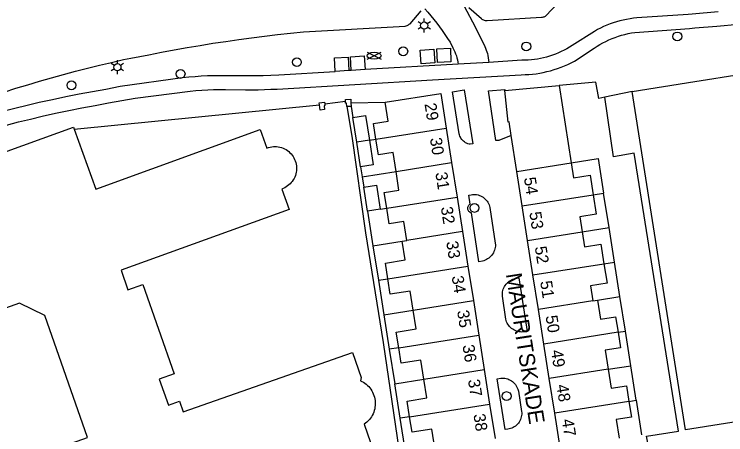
# Model space of a CAD drawing. Extents: x 122462 to 123306, y 485548 to 486417.
# Drawn here: x 122924.9 to 123015, y 486044.1 to 486097.3 of the extents above; entities that cross this region are included whole.
import ezdxf

# ---------------------------------------------------------------- set-up
doc = ezdxf.new("R2010")
doc.units = 0
for name, color, linetype in [('B-WE-IE-MEUBILAIR_WEGMEUBILAIR_VERKEERSBORD-S', 7, 'Continuous'), ('Level 1', 7, 'Continuous'), ('Level 17', 7, 'Continuous'), ('Level 19', 7, 'Continuous'), ('Level 2', 7, 'Continuous'), ('Level 21', 7, 'Continuous'), ('Level 22', 7, 'Continuous'), ('Level 4', 7, 'Continuous'), ('Level 42', 7, 'Continuous'), ('Level 50', 7, 'Continuous'), ('Level 52', 7, 'Continuous'), ('Level 53', 7, 'Continuous'), ('N werkgrens', 7, 'Continuous'), ('N-WE-GR-BOOM_DOORWORTELBARE RUIMTE-G', 7, 'Continuous')]:
    doc.layers.add(name, color=color, linetype=linetype)

msp = doc.modelspace()

# ---------------------------------------------------------------- linework, layer by layer
at = {"layer": 'Level 1'}
for p, q in [((122979.609, 486082.945), (122980.296, 486078.579)), ((122980.296, 486078.579), (122980.984, 486074.213)), ((122988.539, 486077.469), (122995.447, 486078.557)), ((122989.228, 486073.101), (122988.539, 486077.469)), ((122980.984, 486074.213), (122981.671, 486069.848)), ((122989.915, 486068.731), (122989.228, 486073.101)), ((122981.671, 486069.848), (122982.359, 486065.482)), ((122974.032, 486068.645), (122974.626, 486068.739)), ((122990.602, 486064.361), (122989.915, 486068.731)), ((122982.359, 486065.482), (122983.046, 486061.116)), ((122991.289, 486059.991), (122990.602, 486064.361)), ((122983.046, 486061.116), (122983.734, 486056.75)), ((122998.194, 486061.076), (122998.767, 486061.167)), ((122991.976, 486055.621), (122991.289, 486059.991)), ((122983.734, 486056.75), (122984.421, 486052.384)), ((122992.663, 486051.251), (122991.976, 486055.621)), ((122984.421, 486052.384), (122985.109, 486048.018)), ((122993.349, 486046.881), (122992.663, 486051.251)), ((122985.109, 486048.018), (122985.796, 486043.653)), ((122994.036, 486042.511), (122993.349, 486046.881))]:
    msp.add_line(p, q, dxfattribs=at)
for points in [[(122971.87, 486086.229), (122978.92, 486087.309), (122979.609, 486082.945)], [(122970.701, 486081.542), (122970.39, 486083.518), (122972.252, 486083.811), (122971.87, 486086.229)], [(122921.949, 486079.289), (122932.38, 486083.069), (122932.476, 486082.81)], [(122932.476, 486082.81), (122935.225, 486075.218), (122956.049, 486082.759), (122956.898, 486080.422), (122957.096, 486080.49), (122957.298, 486080.542), (122957.504, 486080.58), (122957.712, 486080.601), (122957.921, 486080.607), (122958.13, 486080.596), (122958.338, 486080.57), (122958.543, 486080.529), (122958.744, 486080.472), (122958.94, 486080.4), (122959.131, 486080.313), (122959.314, 486080.212), (122959.489, 486080.098), (122959.655, 486079.97), (122959.81, 486079.831), (122959.955, 486079.68), (122960.088, 486079.518), (122960.208, 486079.347), (122960.315, 486079.167), (122960.408, 486078.98), (122960.487, 486078.786), (122960.551, 486078.587), (122960.599, 486078.384), (122960.632, 486078.177), (122960.65, 486077.969), (122960.651, 486077.759), (122960.637, 486077.551), (122960.606, 486077.344), (122960.561, 486077.14), (122960.499, 486076.94), (122960.423, 486076.745), (122960.333, 486076.556), (122960.228, 486076.375), (122960.11, 486076.203), (122959.98, 486076.039), (122959.837, 486075.886), (122959.683, 486075.745), (122959.519, 486075.615), (122959.345, 486075.498), (122959.163, 486075.395), (122958.974, 486075.306), (122958.779, 486075.231), (122959.712, 486072.656), (122938.427, 486064.947), (122939.289, 486062.489), (122941.165, 486063.148), (122945.134, 486051.84), (122943.257, 486051.181), (122944.409, 486047.899), (122945.804, 486048.388), (122946.277, 486047.039), (122967.719, 486054.562), (122968.842, 486051.363), (122968.731, 486050.971), (122968.927, 486050.878), (122969.117, 486050.772), (122969.298, 486050.653), (122969.471, 486050.522), (122969.635, 486050.379), (122969.788, 486050.225), (122969.93, 486050.061), (122970.06, 486049.887), (122970.178, 486049.705), (122970.283, 486049.515), (122970.375, 486049.318), (122970.453, 486049.115), (122970.516, 486048.907), (122970.565, 486048.696), (122970.6, 486048.481), (122970.619, 486048.265), (122970.623, 486048.048), (122970.612, 486047.831), (122970.587, 486047.616), (122970.546, 486047.402), (122970.491, 486047.192), (122970.421, 486046.987), (122970.337, 486046.786), (122970.24, 486046.592), (122970.129, 486046.406), (122970.005, 486046.227), (122969.87, 486046.057), (122969.723, 486045.897), (122969.565, 486045.748), (122969.398, 486045.61), (122969.221, 486045.484), (122970.417, 486042.075)], [(122973.251, 486077.47), (122972.875, 486079.86), (122971.012, 486079.567), (122970.701, 486081.542)], [(122995.447, 486078.557), (122995.746, 486076.657), (122997.83, 486076.985), (122998.218, 486074.515)], [(122972.075, 486072.81), (122971.764, 486074.786), (122973.627, 486075.079), (122973.251, 486077.47)], [(122998.218, 486074.515), (122998.606, 486072.046), (122996.522, 486071.718), (122996.821, 486069.817)], [(122974.626, 486068.739), (122974.249, 486071.128), (122972.386, 486070.835), (122972.075, 486072.81)], [(122996.821, 486069.817), (122997.119, 486067.917), (122999.203, 486068.245), (122999.591, 486065.775)], [(122972.217, 486063.885), (122971.906, 486065.861), (122974.408, 486066.255), (122974.032, 486068.645)], [(122999.591, 486065.775), (122999.979, 486063.305), (122997.895, 486062.977), (122998.194, 486061.076)], [(122975.407, 486059.913), (122975.031, 486062.304), (122972.528, 486061.91), (122972.217, 486063.885)], [(122909.043, 486034.951), (122934.172, 486043.77), (122928.744, 486059.24), (122925.558, 486060.77), (122920.657, 486059.05)], [(122998.767, 486061.167), (122999.143, 486058.773), (123001.066, 486059.075), (123001.376, 486057.099)], [(122973.593, 486055.153), (122973.281, 486057.129), (122975.784, 486057.523), (122975.407, 486059.913)], [(123001.376, 486057.099), (123001.686, 486055.124), (122999.765, 486054.822), (123000.142, 486052.426)], [(122976.783, 486051.181), (122976.406, 486053.572), (122973.903, 486053.178), (122973.593, 486055.153)], [(123000.142, 486052.426), (123000.518, 486050.033), (123002.439, 486050.335), (123002.75, 486048.359)], [(122974.968, 486046.421), (122974.656, 486048.397), (122977.159, 486048.791), (122976.783, 486051.181)], [(123002.75, 486048.359), (123003.061, 486046.384), (123001.139, 486046.082), (123001.516, 486043.687)], [(122978.157, 486042.45), (122977.78, 486044.84), (122975.278, 486044.446), (122974.968, 486046.421)]]:
    msp.add_lwpolyline(points, dxfattribs=at)
at = {"layer": 'Level 17'}
for p, q in [((122981.108, 486091.026), (122969.332, 486090.35)), ((122984.993, 486091.25), (122981.108, 486091.026)), ((122967.574, 486090.243), (122967.276, 486090.225)), ((123003.17, 486087.579), (122999.717, 486086.864))]:
    msp.add_line(p, q, dxfattribs=at)
for points in [[(122981.9, 486098.354), (122983.26, 486095.775), (122984.499, 486093.258), (122984.597, 486093.041), (122984.684, 486092.819), (122984.761, 486092.594), (122984.827, 486092.365), (122984.882, 486092.133), (122984.932, 486091.84), (122984.969, 486091.546), (122984.993, 486091.25)], [(122993.71, 486098.693), (122992.227, 486097.137), (122992.148, 486097.076), (122992.061, 486097.025), (122991.968, 486096.987), (122991.871, 486096.962), (122991.771, 486096.95), (122991.671, 486096.951), (122984.804, 486096.51), (122984.692, 486096.509), (122984.58, 486096.52), (122984.47, 486096.545), (122984.364, 486096.581), (122984.263, 486096.629), (122984.167, 486096.688), (122984.079, 486096.757), (122982.47, 486098.171)], [(122923.616, 486087.506), (122925.109, 486087.977), (122926.606, 486088.435), (122928.107, 486088.878), (122929.612, 486089.309), (122931.121, 486089.725), (122932.634, 486090.128), (122934.15, 486090.517), (122935.67, 486090.892), (122937.193, 486091.253), (122938.719, 486091.601), (122939.637, 486091.787), (122941.922, 486092.228), (122943.543, 486092.545), (122945.167, 486092.847), (122946.793, 486093.136), (122948.421, 486093.411), (122950.052, 486093.672), (122951.685, 486093.919), (122953.321, 486094.151), (122954.958, 486094.37), (122956.597, 486094.575), (122958.237, 486094.765), (122959.879, 486094.942), (122961.523, 486095.104), (122974.409, 486095.86), (122974.547, 486095.895), (122974.681, 486095.942), (122974.81, 486096.002), (122974.933, 486096.072), (122975.05, 486096.153), (122976.422, 486097.793)], [(122976.881, 486098.037), (122977.277, 486097.598), (122977.664, 486097.15), (122978.041, 486096.694), (122978.409, 486096.23), (122978.766, 486095.758), (122979.113, 486095.278), (122979.45, 486094.791), (122979.776, 486094.297), (122980.091, 486093.796), (122980.465, 486093.101), (122980.59, 486092.858), (122980.704, 486092.609), (122980.804, 486092.355), (122980.891, 486092.096), (122980.966, 486091.833), (122981.027, 486091.566), (122981.074, 486091.297), (122981.108, 486091.026)], [(123014.077, 486097.657), (123010.744, 486097.341), (123010.24, 486097.308), (123003.759, 486096.877), (123003.324, 486096.832), (123002.892, 486096.773), (123002.461, 486096.699), (123002.033, 486096.611), (123001.608, 486096.508), (123001.188, 486096.391), (123000.771, 486096.26), (123000.359, 486096.115), (122999.952, 486095.956), (122999.551, 486095.783), (122999.155, 486095.597), (122998.767, 486095.397), (122998.385, 486095.185), (122995.551, 486093.4), (122995.219, 486093.185), (122994.88, 486092.982), (122994.534, 486092.791), (122994.181, 486092.613), (122993.822, 486092.447), (122993.457, 486092.295), (122993.087, 486092.156), (122992.712, 486092.03), (122992.333, 486091.917), (122991.95, 486091.818), (122991.564, 486091.733), (122991.175, 486091.662), (122990.784, 486091.605), (122990.391, 486091.562), (122989.996, 486091.533), (122989.601, 486091.519), (122989.206, 486091.518), (122984.993, 486091.25)], [(122923.914, 486083.327), (122925.42, 486083.717), (122926.929, 486084.092), (122928.442, 486084.453), (122930.115, 486084.817), (122931.79, 486085.165), (122933.469, 486085.499), (122935.151, 486085.817), (122936.836, 486086.119), (122940.22, 486086.731), (122947.165, 486087.604), (122947.907, 486087.68), (122948.65, 486087.741), (122949.395, 486087.787), (122950.14, 486087.817), (122950.886, 486087.833), (122951.632, 486087.833), (122954.203, 486087.798), (122955.002, 486087.795), (122955.801, 486087.803), (122956.6, 486087.82), (122957.398, 486087.849), (122958.196, 486087.887), (122977.887, 486089.029), (122989.122, 486089.7), (122989.59, 486089.709), (122990.057, 486089.733), (122990.523, 486089.773), (122990.987, 486089.828), (122991.449, 486089.899), (122991.909, 486089.985), (122992.366, 486090.087), (122992.819, 486090.203), (122993.268, 486090.335), (122993.712, 486090.481), (122994.151, 486090.643), (122994.584, 486090.818), (122995.012, 486091.009), (122995.432, 486091.213), (122995.846, 486091.431), (122998.351, 486093.065), (122998.712, 486093.295), (122999.081, 486093.513), (122999.456, 486093.718), (122999.838, 486093.911), (123000.226, 486094.092), (123000.62, 486094.259), (123001.019, 486094.414), (123001.423, 486094.555), (123001.832, 486094.683), (123002.244, 486094.797), (123002.66, 486094.898), (123003.079, 486094.985), (123003.501, 486095.058), (123010.414, 486095.56), (123011.096, 486095.61), (123013.876, 486095.837), (123016.655, 486096.078)], [(122923.458, 486085.068), (122924.982, 486085.463), (122926.51, 486085.843), (122928.042, 486086.208), (122929.724, 486086.574), (122931.408, 486086.925), (122933.096, 486087.26), (122934.787, 486087.58), (122936.481, 486087.884), (122938.326, 486088.244), (122946.199, 486089.329), (122946.992, 486089.416), (122947.786, 486089.487), (122948.582, 486089.542), (122949.378, 486089.582), (122950.176, 486089.606), (122950.973, 486089.614), (122953.437, 486089.611), (122954.429, 486089.595), (122955.421, 486089.594), (122956.413, 486089.609), (122957.405, 486089.64), (122958.396, 486089.686), (122965.542, 486090.12)], [(122999.717, 486086.864), (122998.941, 486086.703), (122998.551, 486088.774), (122993.909, 486088.332)], [(122982.66, 486080.894), (122982.501, 486080.922), (122982.346, 486080.965), (122982.196, 486081.023), (122982.052, 486081.096), (122981.916, 486081.183), (122981.789, 486081.283), (122981.673, 486081.394), (122981.569, 486081.517), (122981.477, 486081.65), (122981.398, 486081.791), (122981.334, 486081.938), (122981.285, 486082.092), (122981.259, 486082.203), (122980.396, 486087.545), (122981.902, 486087.778), (122982.98, 486080.936), (122982.66, 486080.894)], [(122987.846, 486081.995), (122986.289, 486081.387), (122985.895, 486081.371), (122984.958, 486087.643), (122987.034, 486087.824), (122987.049, 486087.679)], [(122983.76, 486066.033), (122982.802, 486072.208), (122982.712, 486072.237), (122982.627, 486072.281), (122982.55, 486072.337), (122982.483, 486072.404), (122982.427, 486072.481), (122982.385, 486072.566), (122982.356, 486072.657), (122982.341, 486072.751), (122982.342, 486072.846), (122982.358, 486072.94), (122982.388, 486073.03), (122982.432, 486073.114), (122982.489, 486073.191), (122982.557, 486073.257), (122982.635, 486073.312), (122982.465, 486074.474), (122982.76, 486074.514), (122982.935, 486074.539), (122983.112, 486074.548), (122983.289, 486074.542), (122983.464, 486074.521), (122983.637, 486074.485), (122983.806, 486074.433), (122983.97, 486074.367), (122984.128, 486074.287), (122984.278, 486074.193), (122984.42, 486074.087), (122984.551, 486073.969), (122984.672, 486073.84), (122984.781, 486073.7), (122984.878, 486073.552), (122984.961, 486073.396), (122985.03, 486073.233), (122985.085, 486073.065), (122985.125, 486072.893), (122985.828, 486068.368), (122985.838, 486068.189), (122985.833, 486068.01), (122985.812, 486067.832), (122985.776, 486067.656), (122985.725, 486067.484), (122985.66, 486067.317), (122985.581, 486067.156), (122985.488, 486067.002), (122985.382, 486066.858), (122985.265, 486066.722), (122985.136, 486066.597), (122984.997, 486066.484), (122984.849, 486066.383), (122984.693, 486066.295), (122984.529, 486066.221), (122984.36, 486066.16), (122984.187, 486066.115), (122983.76, 486066.033)], [(122989.183, 486057.135), (122989.008, 486057.143), (122988.834, 486057.166), (122988.663, 486057.203), (122988.496, 486057.254), (122988.333, 486057.32), (122988.177, 486057.399), (122988.027, 486057.491), (122987.886, 486057.595), (122987.755, 486057.71), (122987.633, 486057.837), (122987.523, 486057.973), (122987.425, 486058.118), (122987.339, 486058.27), (122987.266, 486058.43), (122987.207, 486058.595), (122987.162, 486058.764), (122986.726, 486061.663), (122986.719, 486061.844), (122986.727, 486062.025), (122986.751, 486062.204), (122986.789, 486062.381), (122986.843, 486062.554), (122986.911, 486062.721), (122986.993, 486062.883), (122987.088, 486063.036), (122987.196, 486063.181), (122987.316, 486063.317), (122987.447, 486063.442), (122987.588, 486063.555), (122987.738, 486063.656), (122987.896, 486063.744), (122988.061, 486063.818), (122988.232, 486063.878), (122988.358, 486063.913), (122988.793, 486063.987), (122989.86, 486057.216), (122989.532, 486057.164), (122989.358, 486057.142), (122989.183, 486057.135)], [(122987.079, 486044.787), (122986.08, 486051.226), (122986.513, 486051.293), (122986.691, 486051.306), (122986.869, 486051.303), (122987.047, 486051.285), (122987.222, 486051.251), (122987.394, 486051.202), (122987.56, 486051.138), (122987.721, 486051.06), (122987.874, 486050.968), (122988.018, 486050.863), (122988.152, 486050.746), (122988.276, 486050.617), (122988.388, 486050.478), (122988.487, 486050.33), (122988.573, 486050.173), (122988.645, 486050.01), (122988.687, 486049.89), (122988.749, 486049.643), (122989.153, 486047.092), (122989.169, 486046.916), (122989.169, 486046.74), (122989.154, 486046.564), (122989.123, 486046.391), (122989.077, 486046.22), (122989.016, 486046.055), (122988.941, 486045.895), (122988.852, 486045.743), (122988.75, 486045.599), (122988.635, 486045.465), (122988.51, 486045.341), (122988.374, 486045.229), (122988.228, 486045.129), (122988.074, 486045.043), (122987.914, 486044.97), (122987.747, 486044.912), (122987.576, 486044.869), (122987.402, 486044.841), (122987.079, 486044.787)]]:
    msp.add_lwpolyline(points, dxfattribs=at)
at = {"layer": 'Level 19'}
for p, q in [((122967.571, 486085.688), (122967.777, 486084.271)), ((122969.873, 486081.411), (122970.701, 486081.542)), ((122968.757, 486078.048), (122968.954, 486076.793)), ((122968.954, 486076.793), (122973.251, 486077.47)), ((122968.954, 486076.793), (122969.165, 486075.452)), ((122998.218, 486074.515), (122999.553, 486074.725)), ((123000.24, 486070.354), (122999.553, 486074.725)), ((122969.642, 486072.427), (122970.328, 486068.062)), ((122971.247, 486072.68), (122972.075, 486072.81)), ((122996.821, 486069.817), (123000.24, 486070.354)), ((123000.927, 486065.985), (123000.24, 486070.354)), ((122970.328, 486068.062), (122974.032, 486068.645)), ((122970.328, 486068.062), (122971.016, 486063.696)), ((122999.591, 486065.775), (123000.927, 486065.985)), ((123001.614, 486061.614), (123000.927, 486065.985)), ((122971.016, 486063.696), (122972.217, 486063.885)), ((122971.016, 486063.696), (122971.704, 486059.33)), ((122998.767, 486061.167), (123001.614, 486061.614)), ((123002.301, 486057.244), (123001.614, 486061.614)), ((122971.704, 486059.33), (122975.407, 486059.913)), ((122971.704, 486059.33), (122972.391, 486054.964)), ((123001.376, 486057.099), (123002.301, 486057.244)), ((123002.988, 486052.873), (123002.301, 486057.244)), ((122973.593, 486055.153), (122972.391, 486054.964)), ((122972.391, 486054.964), (122973.079, 486050.598)), ((123000.142, 486052.426), (123002.988, 486052.873)), ((123003.674, 486048.504), (123002.988, 486052.873)), ((122973.079, 486050.598), (122976.783, 486051.181)), ((122973.766, 486046.232), (122973.079, 486050.598)), ((123002.75, 486048.359), (123003.674, 486048.504)), ((123003.674, 486048.504), (123004.361, 486044.134)), ((122974.968, 486046.421), (122973.766, 486046.232)), ((122974.454, 486041.867), (122973.766, 486046.232))]:
    msp.add_line(p, q, dxfattribs=at)
for points in [[(123009.03, 486044.579), (123003.4, 486079.759), (123000.79, 486079.289), (122999.717, 486086.864)], [(122995.447, 486078.557), (122998.866, 486079.094), (122999.553, 486074.725)]]:
    msp.add_lwpolyline(points, dxfattribs=at)
at = {"layer": 'Level 2'}
for p, q in [((122968.267, 486081.159), (122967.777, 486084.271)), ((122969.873, 486081.411), (122968.267, 486081.159)), ((122968.757, 486078.048), (122968.267, 486081.159)), ((122969.642, 486072.427), (122969.165, 486075.452)), ((122971.247, 486072.68), (122969.642, 486072.427))]:
    msp.add_line(p, q, dxfattribs=at)
for points in [[(123003.17, 486087.579), (123011.086, 486088.839), (123022.84, 486090.709), (123026.235, 486069.295), (123029.63, 486047.88), (123029.385, 486047.842)], [(123029.385, 486047.842), (123009.929, 486044.749), (123003.17, 486087.579)], [(122967.777, 486084.271), (122969.383, 486084.524), (122969.873, 486081.411)], [(122969.873, 486081.411), (122970.362, 486078.301), (122968.757, 486078.048)], [(122969.165, 486075.452), (122970.771, 486075.705), (122971.247, 486072.68)]]:
    msp.add_lwpolyline(points, dxfattribs=at)
at = {"layer": 'Level 21'}
for p, q in [((122967.571, 486085.688), (122967.058, 486085.657)), ((122967.543, 486086.156), (122967.571, 486085.688))]:
    msp.add_line(p, q, dxfattribs=at)
for points in [[(122966.85, 486086.328), (122966.837, 486086.557), (122967.517, 486086.598), (122967.543, 486086.156)], [(122963.562, 486085.88), (122963.528, 486086.149), (122964.193, 486086.236), (122964.223, 486086.011)], [(122964.223, 486086.011), (122964.253, 486085.782), (122964.139, 486085.768), (122964.201, 486085.293), (122963.645, 486085.22), (122963.562, 486085.88)], [(122967.058, 486085.657), (122967.006, 486085.654), (122966.98, 486086.104), (122966.864, 486086.097), (122966.85, 486086.328)]]:
    msp.add_lwpolyline(points, dxfattribs=at)
at = {"layer": 'Level 22'}
for p, q in [((122932.476, 486082.81), (122963.562, 486085.88)), ((122967.543, 486086.156), (122971.87, 486086.229))]:
    msp.add_line(p, q, dxfattribs=at)
msp.add_lwpolyline([(123012.85, 485992.419), (123012.46, 485994.829), (123009.07, 486017.619), (123008.163, 486023.864), (123005.34, 486042.009), (123004.99, 486043.949), (123009.03, 486044.579)], dxfattribs=at)
at = {"layer": 'Level 4'}
for p, q in [((122970.701, 486081.542), (122979.609, 486082.945)), ((122973.251, 486077.47), (122980.296, 486078.579)), ((122972.075, 486072.81), (122980.984, 486074.213)), ((122989.228, 486073.101), (122998.218, 486074.515)), ((122981.671, 486069.848), (122974.626, 486068.739)), ((122989.915, 486068.731), (122996.821, 486069.817)), ((122990.602, 486064.361), (122999.591, 486065.775)), ((122972.217, 486063.885), (122982.359, 486065.482)), ((122975.407, 486059.913), (122983.046, 486061.116)), ((122998.194, 486061.076), (122991.289, 486059.991)), ((122973.593, 486055.153), (122983.734, 486056.75)), ((123001.376, 486057.099), (122991.976, 486055.621)), ((122976.783, 486051.181), (122984.421, 486052.384)), ((123000.142, 486052.426), (122992.663, 486051.251)), ((122974.968, 486046.421), (122985.109, 486048.018)), ((123002.75, 486048.359), (122993.349, 486046.881))]:
    msp.add_line(p, q, dxfattribs=at)
at = {"layer": 'Level 42'}
msp.add_line((122967.276, 486090.225), (122965.542, 486090.12), dxfattribs=at)
for points in [[(122976.436, 486091.087), (122976.307, 486092.806), (122978.026, 486092.935), (122978.155, 486091.216), (122976.436, 486091.087)], [(122978.484, 486091.239), (122978.401, 486092.969), (122980.131, 486093.052), (122980.214, 486091.322), (122978.484, 486091.239)], [(122965.542, 486090.12), (122965.44, 486091.828), (122967.174, 486091.932), (122967.276, 486090.225)], [(122967.574, 486090.243), (122967.474, 486091.977), (122969.233, 486092.078), (122969.332, 486090.35), (122967.574, 486090.243)]]:
    msp.add_lwpolyline(points, dxfattribs=at)
at = {"layer": 'Level 50'}
for p, q in [((122976.43, 486096.146), (122976.04, 486096.371)), ((122976.82, 486096.371), (122976.82, 486096.821)), ((122977.599, 486096.371), (122977.209, 486096.146)), ((122976.43, 486095.696), (122976.04, 486095.471)), ((122976.82, 486095.021), (122976.82, 486095.471)), ((122977.599, 486095.471), (122977.209, 486095.696)), ((122937.567, 486090.874), (122937.177, 486091.099)), ((122937.957, 486091.099), (122937.957, 486091.549)), ((122938.736, 486091.099), (122938.346, 486090.874)), ((122937.567, 486090.424), (122937.177, 486090.199)), ((122937.957, 486089.749), (122937.957, 486090.199)), ((122938.736, 486090.199), (122938.346, 486090.424))]:
    msp.add_line(p, q, dxfattribs=at)
for centre in [(122976.82, 486095.921), (122937.957, 486090.649)]:
    msp.add_circle(centre, 0.45, dxfattribs=at)
at = {"layer": 'Level 52'}
for p, q in [((122969.575, 486091.655), (122971.356, 486092.545)), ((122969.575, 486092.545), (122971.356, 486091.655))]:
    msp.add_line(p, q, dxfattribs=at)
msp.add_ellipse((122970.465, 486092.098), major_axis=(0.89, 0), ratio=0.5, dxfattribs=at)
at = {"layer": 'Level 53'}
for centre in [(123008.891, 486094.54), (122989.75, 486093.272), (122974.166, 486092.656), (122960.691, 486091.285), (122945.959, 486089.798), (122932.135, 486088.358), (122983.182, 486072.841), (122987.258, 486049.031)]:
    msp.add_circle(centre, 0.56, dxfattribs=at)
at = {"layer": 'N werkgrens'}
for p, q in [((122987.049, 486087.679), (122993.909, 486088.332)), ((122993.909, 486088.332), (122995.447, 486078.557)), ((122964.223, 486086.011), (122966.85, 486086.328)), ((122988.539, 486077.469), (122987.846, 486081.995))]:
    msp.add_line(p, q, dxfattribs=at)
for points in [[(122987.846, 486081.995), (122987.582, 486083.715), (122987.448, 486083.688), (122987.049, 486087.679)], [(122977.728, 486019.917), (122976.25, 486026.249), (122973.88, 486040.859), (122971.68, 486055.829), (122969.43, 486069.689), (122967.7, 486081.919), (122967.058, 486085.657)]]:
    msp.add_lwpolyline(points, dxfattribs=at)

# ---------------------------------------------------------------- texts
at = {"layer": 'B-WE-IE-MEUBILAIR_WEGMEUBILAIR_VERKEERSBORD-S'}
for s, rotation, p in [('29', 278.94914, (122976.852, 486086.004)), ('30', 278.94914, (122977.54, 486081.636)), ('31', 278.94914, (122978.227, 486077.269)), ('54', 278.93327, (122989.445, 486076.627)), ('32', 278.94914, (122978.916, 486072.9)), ('53', 278.93327, (122990.131, 486072.257)), ('33', 278.94914, (122979.604, 486068.531)), ('52', 278.93327, (122990.817, 486067.887)), ('34', 278.94914, (122980.292, 486064.164)), ('51', 278.93327, (122991.502, 486063.518)), ('35', 278.94914, (122980.979, 486059.796)), ('50', 278.93327, (122992.189, 486059.147)), ('36', 278.94914, (122981.668, 486055.428)), ('49', 278.93327, (122992.875, 486054.777)), ('37', 278.94914, (122982.355, 486051.06)), ('48', 278.93327, (122993.561, 486050.407)), ('38', 278.94914, (122983.044, 486046.692)), ('47', 278.93327, (122994.246, 486046.037))]:
    msp.add_text(s, height=1.5, rotation=rotation, dxfattribs=at).set_placement(p)
at = {"layer": 'N-WE-GR-BOOM_DOORWORTELBARE RUIMTE-G'}
msp.add_text('MAURITSKADE', height=2, rotation=278.8886, dxfattribs=at).set_placement((122987.158, 486064.466))

doc.saveas('drawing.dxf')
